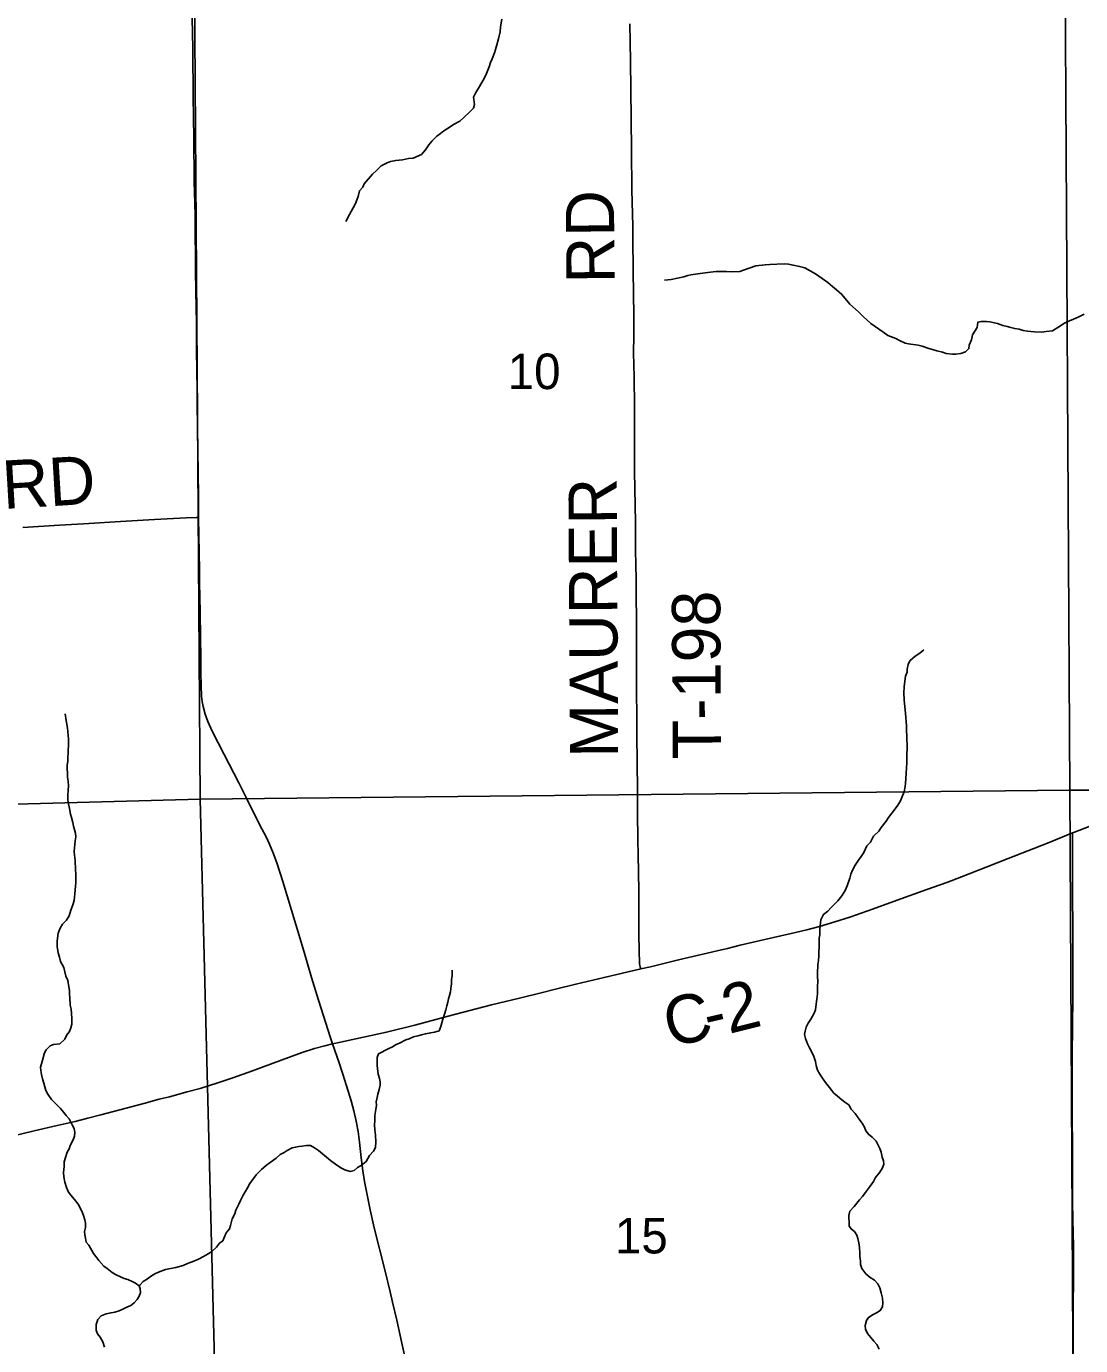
# Model space of a CAD drawing. Extents: x 1985906 to 2360102, y 891258 to 1222054.
# Drawn here: x 2155204 to 2161758, y 979779 to 987975 of the extents above; entities that cross this region are included whole.
import ezdxf

# ---------------------------------------------------------------- set-up
doc = ezdxf.new("R2010")
doc.units = 0
for name, color, linetype in [('GM_X_County_Road', 7, 'Continuous'), ('GM_X_County_Road_Text', 7, 'Continuous'), ('GM_X_Minor_River', 7, 'Continuous'), ('GM_X_Section', 7, 'Continuous'), ('GM_X_Section_Text', 7, 'Continuous'), ('GM_X_Township_Road', 7, 'Continuous'), ('GM_X_Township_Road_Text', 7, 'Continuous')]:
    doc.layers.add(name, color=color, linetype=linetype)

msp = doc.modelspace()

# ---------------------------------------------------------------- linework, layer by layer
at = {"layer": 'GM_X_County_Road'}
for points in [[(2156275.1, 984924.4), (2156273.9, 985058.6), (2156268.2, 985485.8), (2156266.2, 985631.7), (2156266.2, 985714.5), (2156262.6, 985961.4), (2156261.1, 986124), (2156259.5, 986238.1), (2156258.4, 986321.4), (2156256.7, 986468.8), (2156255.3, 986550.7), (2156254.2, 986681.9), (2156252.6, 986796.7), (2156250.8, 986878.7), (2156248.3, 987009.9), (2156246.5, 987108.2), (2156245.4, 987190), (2156245.1, 987255.5), (2156243, 987436), (2156242.1, 987517.9), (2156238.3, 987845.8), (2156237.3, 987927.7), (2156233.6, 988140.9)], [(2157107.5, 981653.8), (2157094.6, 981690.6), (2157021.2, 981925.3), (2156977.7, 982066.4), (2156930.2, 982223.2), (2156878.9, 982396), (2156798.2, 982662.9), (2156763.3, 982772.4), (2156740.8, 982834.3), (2156715.4, 982895), (2156694.1, 982939.5), (2156656, 983012.2), (2156568.6, 983188.3), (2156524.1, 983276.2), (2156434.3, 983451.1), (2156396.7, 983524), (2156360.1, 983597.3), (2156332.8, 983656.5), (2156315.9, 983702.3), (2156303.1, 983749.3), (2156297.2, 983781.2), (2156293.7, 983813.5), (2156290.5, 983878.7), (2156288.5, 983960.6), (2156288.3, 984058.9), (2156287.7, 984173.9), (2156285.7, 984337.8), (2156281.5, 984517.9), (2156280.5, 984599.6), (2156276.2, 984812.9), (2156275.1, 984924.4)], [(2161707.4, 982964.6), (2161719.2, 982969.4), (2161902.8, 983040.1)], [(2159023.6, 982119.5), (2159083.3, 982133.4), (2159258.9, 982175.2), (2159498.2, 982232.2), (2159562, 982247.5), (2159641.5, 982266.5), (2159847.8, 982313.9), (2159958.3, 982340.5), (2160055.7, 982362.9), (2160135.3, 982383.4), (2160229.9, 982411.2), (2160323.6, 982441.8), (2160463, 982490.5), (2160617.2, 982546), (2160801.9, 982612.7), (2160925.2, 982657.3), (2161017.3, 982692.3), (2161170, 982752.2), (2161307.6, 982806), (2161551.9, 982901.9), (2161707.4, 982964.6)], [(2157107.5, 981653.8), (2157139.1, 981661), (2157299.7, 981694.7), (2157443.9, 981727.2), (2157619, 981770.9), (2157825.2, 981825.4), (2158094.9, 981895.6), (2158269.8, 981938.7), (2158413.1, 981974.1), (2158492.7, 981993.9), (2158620.2, 982024.5), (2158795.6, 982066.7), (2159023.6, 982119.5)], [(2155029.2, 981060), (2155252, 981113.4), (2155395.5, 981146.3), (2155507.6, 981171.6), (2155587.2, 981191.5), (2155666.5, 981212.7), (2155745.7, 981233.6), (2155935.2, 981284.5), (2156030, 981309.8), (2156093.6, 981325.9), (2156204.8, 981355.3), (2156283.7, 981377.8), (2156393.5, 981411.7), (2156486.9, 981442.9), (2156610.7, 981486.6), (2156795.1, 981555.8), (2156918.6, 981600), (2156996.4, 981625.3), (2157059.3, 981642.9), (2157107.5, 981653.8)], [(2157562.4, 979682.1), (2157538.6, 979794.4), (2157506.4, 979938.4), (2157480.4, 980050.2), (2157465.3, 980114.1), (2157433.9, 980241.3), (2157367.2, 980511.9), (2157340.9, 980623.3), (2157306.5, 980800), (2157296.2, 980864.6), (2157286.2, 980945.8), (2157275.3, 981043.7), (2157266.5, 981108.8), (2157254.7, 981173.4), (2157240.1, 981237.5), (2157222.7, 981300.9), (2157184.2, 981426.5), (2157148.9, 981535.9), (2157107.5, 981653.8)]]:
    msp.add_lwpolyline(points, dxfattribs=at)
at = {"layer": 'GM_X_Minor_River'}
for points in [[(2158159, 988019.8), (2158151.3, 987971.5), (2158149.5, 987941.4), (2158139.9, 987897.2), (2158128.1, 987861), (2158120.4, 987830.9), (2158114.5, 987810.8), (2158098.8, 987774.6), (2158089, 987750.4), (2158081.2, 987724.3), (2158069.4, 987692.1), (2158059.5, 987672), (2158043.8, 987641.8)], [(2158043.8, 987641.8), (2158020.1, 987601.5), (2157998.4, 987565.3), (2157984.6, 987535.1), (2157988.9, 987491), (2157983.1, 987466.8), (2157961.3, 987444.6), (2157923.6, 987408.3), (2157897.8, 987386.1), (2157859.9, 987365.8), (2157832.1, 987347.6), (2157800.3, 987327.4), (2157778.4, 987309.2), (2157756.6, 987293), (2157726.8, 987264.8), (2157707, 987238.6), (2157685.2, 987208.3), (2157659.5, 987180.1), (2157609.7, 987155.8), (2157579.7, 987153.6), (2157541.8, 987145.4), (2157499.9, 987143.1), (2157468, 987136.9), (2157448, 987126.8), (2157410.2, 987108.5), (2157380.4, 987080.3), (2157356.6, 987058.1), (2157303.1, 986997.6), (2157295.3, 986975.4), (2157275.5, 986953.3), (2157267.7, 986919.1), (2157250, 986874.8), (2157236.2, 986848.7), (2157212.6, 986806.4), (2157190.9, 986764.1)], [(2161778.5, 986188.3), (2161742.7, 986168), (2161712.8, 986155.8), (2161688.9, 986145.7), (2161657, 986131.5), (2161621.2, 986109.2), (2161583.5, 986082.9), (2161543.5, 986080.7), (2161513.6, 986076.5), (2161471.6, 986078.3), (2161447.6, 986080.2), (2161427.6, 986082.1), (2161399.6, 986085.9), (2161375.6, 986093.8), (2161347.6, 986097.7), (2161323.6, 986103.6), (2161301.5, 986111.5), (2161273.5, 986117.4), (2161241.5, 986129.2), (2161193.4, 986139), (2161173.4, 986140.9), (2161139.5, 986142.8), (2161119.5, 986138.6), (2161113.8, 986104.5), (2161086.1, 986058.2), (2161078.3, 986028), (2161064.6, 985993.8), (2161062.7, 985973.8), (2161042.9, 985953.6), (2161013, 985943.4), (2160981.1, 985939.2), (2160961.1, 985939.1), (2160921.1, 985942.9), (2160899.1, 985950.8), (2160863, 985958.6), (2160837, 985968.5), (2160813, 985974.4), (2160772.9, 985988.3), (2160746.9, 985994.2), (2160686.9, 986003.9), (2160666.9, 986007.8), (2160630.8, 986023.6), (2160608.7, 986035.6), (2160558.7, 986055.4), (2160528.5, 986077.3), (2160454.2, 986129.1), (2160406, 986173), (2160377.8, 986202.9), (2160323.5, 986248.8), (2160273.1, 986308.8), (2160240.9, 986338.7), (2160214.8, 986358.7), (2160186.7, 986384.6), (2160150.5, 986408.5), (2160110.4, 986438.4), (2160042.2, 986476.2), (2160010.1, 986484), (2159970.1, 986491.8), (2159942.1, 986497.7), (2159914.1, 986499.6), (2159826.2, 986495.1), (2159796.3, 986494.9), (2159738.4, 986488.6), (2159662.6, 986460.1), (2159638.7, 986451.9), (2159590.8, 986449.7), (2159556.8, 986451.5), (2159490.9, 986453.2), (2159441, 986446.9), (2159393, 986440.6), (2159335.2, 986432.3), (2159315.2, 986428.2), (2159291.3, 986420), (2159211.5, 986403.5), (2159171.6, 986399.3)], [(2160583.7, 983086.8), (2160597.6, 983106.9), (2160621.3, 983137.2), (2160637.1, 983163.4), (2160647, 983185.5), (2160660.7, 983219.7), (2160666.4, 983253.8), (2160668.3, 983273.9), (2160670.1, 983300), (2160673.9, 983336.2), (2160675.6, 983368.3), (2160677.4, 983398.4), (2160677, 983458.7), (2160678.8, 983484.8), (2160678.2, 983571.1), (2160676, 983595.1), (2160675.8, 983629.3), (2160673.6, 983657.3), (2160671.4, 983681.4), (2160669.2, 983709.5), (2160664.9, 983747.6), (2160660.6, 983791.8), (2160658.3, 983835.9), (2160660.1, 983872.1), (2160665.8, 983908.2), (2160669.6, 983938.3), (2160679.4, 983962.5), (2160679.3, 983982.5), (2160685.1, 984010.7), (2160694.9, 984032.8), (2160728.6, 984063.1), (2160758.5, 984081.3), (2160782.3, 984101.5)], [(2155492.9, 982517.8), (2155500.7, 982543.9), (2155506.4, 982586.1), (2155510.1, 982634.3), (2155511.9, 982654.4), (2155511.5, 982710.6), (2155509.3, 982734.7), (2155506.9, 982792.9), (2155502.7, 982827), (2155502.5, 982851.1), (2155506.2, 982893.2), (2155508.1, 982915.3), (2155511.9, 982939.4), (2155509.7, 982963.5), (2155497.4, 983007.6), (2155493.3, 983029.7), (2155485.1, 983059.7), (2155478.9, 983081.8), (2155472.7, 983115.9), (2155466.5, 983146), (2155462.3, 983170), (2155462.1, 983196.1), (2155463.9, 983230.2), (2155465.7, 983256.3), (2155463.5, 983286.4), (2155459.3, 983310.5), (2155458.7, 983386.8), (2155462.6, 983408.9), (2155462.4, 983435), (2155464.2, 983459.1), (2155464.1, 983481.2), (2155465.9, 983505.2), (2155465.6, 983549.4), (2155463.4, 983569.5), (2155461.3, 983595.5), (2155459.1, 983615.6), (2155450.8, 983663.8), (2155446.5, 983703.9)], [(2160389.8, 980283.6), (2160389.6, 980303.7), (2160385.4, 980333.8), (2160385.3, 980355.9), (2160383, 980388), (2160378.8, 980418.1), (2160372.7, 980444.1), (2160366.5, 980466.2), (2160352.4, 980488.2), (2160332.3, 980502.1), (2160318.2, 980522.1), (2160318, 980548.2), (2160315.8, 980568.3), (2160317.7, 980588.3), (2160323.5, 980614.5), (2160349.3, 980644.7), (2160382.9, 980685.1), (2160400.8, 980705.2), (2160424.5, 980737.5), (2160450.3, 980769.7), (2160470, 980799.9), (2160481.9, 980824.1), (2160509.6, 980856.3), (2160525.4, 980884.5), (2160535.2, 980906.7), (2160533.1, 980926.7), (2160524.9, 980950.8), (2160516.7, 980980.8), (2160508.5, 981004.9), (2160486.3, 981048.9), (2160462.1, 981074.9), (2160438, 981092.8), (2160421.9, 981112.8), (2160413.7, 981136.9), (2160399.6, 981160.9), (2160385.4, 981180.9), (2160355.2, 981220.8), (2160331, 981248.8), (2160316.8, 981274.8), (2160292.7, 981292.8), (2160272.6, 981306.7), (2160246.5, 981328.7), (2160224.4, 981348.6), (2160196.2, 981382.6), (2160172, 981414.6), (2160157.9, 981434.6), (2160135.7, 981466.6), (2160121.5, 981490.6), (2160113.3, 981518.7), (2160109.1, 981544.7), (2160096.9, 981580.8), (2160072.6, 981628.8), (2160060.4, 981654.8), (2160048.2, 981686.9), (2160042, 981713), (2160045.9, 981733.1), (2160051.7, 981757.2), (2160063.5, 981783.3), (2160081.3, 981807.5), (2160101, 981845.8), (2160108.9, 981865.9), (2160114.6, 981900), (2160118.4, 981932.2), (2160122.1, 981964.3), (2160121.8, 982010.5), (2160123.6, 982044.6), (2160121.4, 982070.7), (2160121.2, 982090.8), (2160124.8, 982147), (2160128.7, 982171.1), (2160130.4, 982201.2), (2160130.3, 982225.3), (2160132, 982257.4), (2160131.7, 982311.6), (2160135.5, 982331.7), (2160137.3, 982363.8), (2160139.1, 982387.9), (2160142.9, 982424.1), (2160158.6, 982458.3), (2160186.4, 982478.5), (2160206.2, 982500.7), (2160226.1, 982518.9), (2160247.9, 982543.1), (2160273.7, 982573.3), (2160293.4, 982607.5), (2160307.2, 982635.7), (2160322.8, 982684), (2160328.7, 982708.1), (2160338.5, 982732.2), (2160356.2, 982764.4), (2160376, 982794.7), (2160393.8, 982818.8), (2160409.6, 982843), (2160429.3, 982885.3), (2160451.1, 982907.5), (2160470.8, 982943.7), (2160502.6, 982976), (2160518.4, 982998.1), (2160548.1, 983038.4), (2160563.9, 983060.6), (2160583.7, 983086.8)], [(2155668.9, 979965.5), (2155700.8, 979977.7), (2155730.7, 979983.9), (2155754.6, 979988), (2155780.5, 979996.2), (2155808.4, 980008.4), (2155828.3, 980018.5), (2155854.2, 980028.7), (2155874.1, 980044.9), (2155893.9, 980065), (2155905.8, 980087.2), (2155913.6, 980109.3), (2155911.4, 980131.4), (2155905.3, 980151.4), (2155883.2, 980167.3), (2155861.2, 980177.3), (2155835.1, 980189.2), (2155813.1, 980197.1), (2155793, 980205), (2155759, 980220.9), (2155736.9, 980232.8), (2155706.8, 980258.8), (2155686.7, 980272.7), (2155654.4, 980308.7), (2155636.3, 980332.6), (2155622.2, 980352.6), (2155591.8, 980402.7), (2155575.7, 980422.7), (2155571.5, 980446.7), (2155567.4, 980466.8), (2155565.3, 980488.8), (2155571.1, 980512.9), (2155570.9, 980541), (2155568.7, 980561.1), (2155558.6, 980587.2), (2155548.4, 980615.2), (2155526.1, 980657.2), (2155503.9, 980687.2), (2155481.8, 980713.2), (2155465.6, 980733.2), (2155453.4, 980761.2), (2155443.2, 980795.3), (2155437, 980827.4), (2155434.8, 980855.5), (2155438.5, 980891.6), (2155440.3, 980921.7), (2155448.1, 980947.9), (2155457.9, 980982), (2155469.7, 981002.2), (2155477.6, 981022.3), (2155495.3, 981058.5), (2155503.1, 981080.7), (2155505, 981102.7), (2155500.8, 981128.8), (2155488.6, 981150.8), (2155470.4, 981188.9), (2155452.3, 981208.8), (2155436.1, 981228.8), (2155416, 981252.8), (2155395.9, 981272.8), (2155361.6, 981308.7), (2155337.4, 981340.7), (2155325.3, 981364.7), (2155319.1, 981386.8), (2155313, 981410.8), (2155304.8, 981436.9), (2155298.6, 981463), (2155294.4, 981489), (2155292.3, 981509.1), (2155302, 981545.3), (2155317.6, 981597.5), (2155327.5, 981617.7), (2155353.3, 981641.9), (2155373.2, 981650), (2155413.1, 981654.3), (2155442.9, 981682.5), (2155456.7, 981710.7), (2155472.5, 981730.8), (2155480.4, 981753), (2155486.2, 981777.1), (2155487.9, 981813.2), (2155483.5, 981869.4), (2155477.3, 981895.5), (2155475, 981941.6), (2155472.9, 981963.7), (2155472.7, 981983.8), (2155462.3, 982047.9), (2155450.1, 982074), (2155437.7, 982128.1), (2155417.5, 982166.1), (2155411.3, 982192.2), (2155401.1, 982220.2), (2155396.8, 982258.4), (2155396.6, 982294.5), (2155402.2, 982342.7), (2155414, 982372.9), (2155429.8, 982397), (2155453.6, 982423.3), (2155469.4, 982449.4), (2155481.1, 982485.6), (2155492.9, 982517.8)], [(2157817, 981889.8), (2157824.8, 981914), (2157828.7, 981934.1), (2157834.5, 981954.2), (2157840.3, 981978.3), (2157842.2, 981998.4), (2157846, 982026.5), (2157847.8, 982052.6), (2157851.6, 982078.7), (2157851.4, 982112.8)], [(2155906.7, 980147), (2155909.3, 980155.4), (2155931.1, 980177.7), (2155957, 980193.8), (2155982.8, 980212), (2156002.7, 980226.2), (2156026.6, 980236.4), (2156068.4, 980252.6), (2156134.3, 980265), (2156178.1, 980277.3), (2156206, 980289.5), (2156227.9, 980297.7), (2156255.8, 980307.8), (2156277.7, 980318), (2156305.6, 980332.2), (2156333.5, 980350.4), (2156357.3, 980364.6), (2156387.1, 980390.8), (2156404.9, 980415), (2156424.8, 980431.2), (2156446.4, 980479.5), (2156466.2, 980505.7), (2156474.1, 980525.8), (2156483.8, 980568), (2156499.5, 980598.2), (2156507.4, 980620.3), (2156525.1, 980658.5), (2156534.9, 980680.7), (2156552.6, 980714.9), (2156564.5, 980735), (2156578.3, 980759.2), (2156594.1, 980787.4), (2156633.7, 980839.8), (2156665.4, 980874.1), (2156697.2, 980900.3), (2156719, 980916.5), (2156756.8, 980944.8), (2156782.6, 980967), (2156806.5, 980979.2), (2156826.4, 980991.3), (2156856.2, 981007.6), (2156878.2, 981011.7), (2156898.2, 981015.8), (2156918.1, 981017.9), (2156946.1, 981022.1), (2156970, 981022.2), (2156996.1, 981008.3), (2157020.2, 980992.4), (2157044.3, 980970.4), (2157094.5, 980930.5), (2157126.7, 980906.6), (2157158.8, 980884.7), (2157184.9, 980870.8), (2157216.9, 980860.9), (2157240.9, 980867.1), (2157262.7, 980885.3), (2157284.6, 980899.4), (2157316.4, 980923.7), (2157338.1, 980959.9), (2157361.9, 980988.2), (2157373.7, 981010.3), (2157377.4, 981046.4), (2157375.2, 981086.6), (2157370.9, 981120.7), (2157368.7, 981150.8), (2157370.5, 981176.9), (2157370.3, 981209), (2157376, 981247.2), (2157379.8, 981273.3), (2157379.7, 981293.4), (2157385.5, 981321.5), (2157389.3, 981341.6), (2157397.1, 981369.7), (2157402.9, 981397.9), (2157402.8, 981417.9), (2157398.6, 981438), (2157390.4, 981466), (2157386.2, 981500.2), (2157384.1, 981520.2), (2157383.9, 981544.3), (2157385.7, 981570.4), (2157393.5, 981592.5), (2157453.3, 981622.9), (2157481.2, 981635.1), (2157503, 981649.3), (2157522.9, 981657.4), (2157562.8, 981679.7), (2157584.7, 981685.9), (2157610.6, 981698.1), (2157638.5, 981704.2), (2157660.4, 981710.3), (2157684.4, 981716.5), (2157718.3, 981722.7), (2157742.2, 981726.8), (2157770.1, 981735), (2157780, 981761.2), (2157787.8, 981785.3), (2157793.6, 981807.4), (2157803.4, 981837.6), (2157811.2, 981865.7), (2157817, 981889.8)], [(2160505.4, 979758.3), (2160491.2, 979786.4), (2160471.1, 979806.3), (2160452.9, 979830.3), (2160432.8, 979854.3), (2160420.6, 979882.3), (2160418.4, 979904.4), (2160426.2, 979934.6), (2160438.1, 979954.7), (2160467.9, 979972.9), (2160487.8, 979983.1), (2160511.7, 979997.2), (2160525.5, 980019.4), (2160527.3, 980045.5), (2160525.1, 980073.6), (2160516.9, 980107.7), (2160508.7, 980137.7), (2160496.5, 980163.8), (2160476.4, 980185.7), (2160450.3, 980201.7), (2160422.2, 980225.6), (2160398, 980257.6), (2160389.8, 980283.6)], [(2155690.2, 979768.9), (2155680, 979802.9), (2155663.8, 979831), (2155645.7, 979852.9), (2155637.5, 979875), (2155637.3, 979911.1), (2155649.1, 979941.3), (2155668.9, 979965.5)]]:
    msp.add_lwpolyline(points, dxfattribs=at)
at = {"layer": 'GM_X_Section'}
for points in [[(2161660.3, 988624.4), (2161689.4, 983229.7), (2156284.6, 983174.4), (2156247.8, 988519.1)], [(2166935.6, 988602.6), (2166966.6, 983229.8), (2161689.4, 983229.7), (2161660.3, 988624.4)], [(2156247.8, 988519.1), (2156284.6, 983174.4), (2150858.4, 983027), (2150783.4, 988387.4)], [(2161689.4, 983229.7), (2161720.1, 977897), (2156421.5, 977816.5), (2156284.6, 983174.4)], [(2166966.6, 983229.8), (2167129.2, 977910.1), (2161720.1, 977897), (2161689.4, 983229.7)], [(2156284.6, 983174.4), (2156421.5, 977816.5), (2150961.4, 977664.8), (2150858.4, 983027)]]:
    msp.add_lwpolyline(points, close=True, dxfattribs=at)
at = {"layer": 'GM_X_Township_Road'}
for points in [[(2159023.6, 982119.5), (2159020.4, 982132.8), (2159018.3, 982141.2), (2159016.5, 982150.6), (2159015.1, 982161.7), (2159013.6, 982227.3), (2159011.6, 982341.9), (2159010.5, 982472.9), (2159010.4, 982603.9), (2159007.2, 982833.4), (2159005.8, 982915.2), (2159003.9, 983095), (2159002.3, 983258.7), (2159000.4, 983373.4), (2158998.7, 983602.9), (2158997.2, 983930.7), (2158997.4, 984012.4), (2158997.5, 984127.6), (2158996.4, 984242.1), (2158995.9, 984291.2), (2158994.4, 984437.5), (2158993.9, 984537.6), (2158992.5, 984634.4), (2158991.4, 984717.3), (2158991.4, 984800.1), (2158989.8, 984897), (2158987.9, 984994.2), (2158986.7, 985108.5), (2158985.4, 985206.7), (2158984.6, 985321.4), (2158985.2, 985419.8), (2158984.9, 985518.1), (2158983.6, 985616.2), (2158981.7, 985794.6), (2158980.1, 985877.4), (2158979, 985942.8), (2158979.4, 986057.3), (2158979.9, 986171.9), (2158978.2, 986319.4), (2158976.3, 986450.5), (2158973.8, 986663.1), (2158973.1, 986734.5), (2158968.5, 986959.1), (2158965.6, 987205), (2158963, 987401.7), (2158959.1, 987762.3), (2158956.3, 987991.8)], [(2155181.8, 984861.4), (2155410.6, 984875.9), (2155559, 984885.8), (2155788.8, 984900.3), (2156001, 984912.8), (2156198.2, 984923.1), (2156259.7, 984924.1), (2156275.1, 984924.4)], [(2161710.5, 979701.5), (2161711.3, 979816.2), (2161711.5, 980029.3), (2161712.9, 980193.2), (2161713.6, 980275.2), (2161713.1, 980373.6), (2161712.4, 980406.4), (2161710.9, 980471.9), (2161708.4, 980569.8), (2161706.4, 980667.7), (2161706.2, 980798.8), (2161706.2, 980880.6), (2161706.9, 980946.3), (2161707, 981060.8), (2161705.9, 981159), (2161705.5, 981355.3), (2161705, 981453.4), (2161705.5, 981616.8), (2161706, 981731.4), (2161708.3, 981977.3), (2161709.4, 982206.9), (2161708.4, 982420), (2161708, 982534.8), (2161706.2, 982846.2), (2161707.2, 982944.4), (2161707.4, 982964.6)]]:
    msp.add_lwpolyline(points, dxfattribs=at)

# ---------------------------------------------------------------- texts
at = {"layer": 'GM_X_County_Road_Text'}
for s, rotation, p in [('2', 14.01979, (2159571.5, 981715.3)), ('C', 12.75825, (2159204.1, 981631.4)), ('-', 13.04511, (2159446, 981686.1))]:
    msp.add_text(s, height=300, rotation=rotation, dxfattribs=at).set_placement(p)
at = {"layer": 'GM_X_Section_Text'}
for s, p in [('10', (2158196.1, 985721.7)), ('15', (2158862.6, 980352.1))]:
    msp.add_text(s, height=221, rotation=0.00001, dxfattribs=at).set_placement(p)
at = {"layer": 'GM_X_Township_Road_Text'}
for s, rotation, p in [('RD', 90.48483, (2158861.2, 986379.6)), ('RD', 3.42081, (2155062.3, 984976.8)), ('MAURER', 90.31938, (2158883.1, 983432.6)), ('T-198', 90.28141, (2159521.9, 983422.8))]:
    msp.add_text(s, height=300, rotation=rotation, dxfattribs=at).set_placement(p)

doc.saveas('drawing.dxf')
